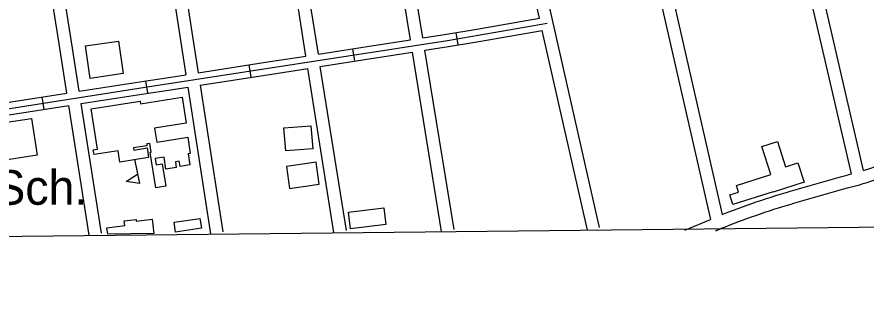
# Model space of a CAD drawing. Extents: x 3651524 to 3689615, y 505651 to 531377.
# Drawn here: x 3672779 to 3674806, y 511062 to 511770 of the extents above; entities that cross this region are included whole.
import ezdxf

# ---------------------------------------------------------------- set-up
doc = ezdxf.new("R2010")
doc.units = 0
for name, color, linetype in [('V-BLDG-IDEN', 7, 'Continuous'), ('V-BLDG-OTLN', 7, 'Continuous'), ('V-GRID-FRAM', 7, 'Continuous'), ('V-ROAD-CNTR', 7, 'Continuous')]:
    doc.layers.add(name, color=color, linetype=linetype)

msp = doc.modelspace()

# ---------------------------------------------------------------- linework, layer by layer
at = {"layer": 'V-BLDG-OTLN'}
for p, q in [((3673059.625, 511430.741), (3673071.45, 511371.918)), ((3673105.685, 511252.399), (3672995.465, 511251.213))]:
    msp.add_line(p, q, dxfattribs=at)
for points in [[(3673021.257, 511712.951), (3673032.691, 511635.305), (3672953.722, 511623.679), (3672942.292, 511701.325)], [(3673186.391, 511482.795), (3673192.593, 511443.916), (3673187.241, 511443.062), (3673191.477, 511416.499), (3673168.308, 511412.805), (3673166.266, 511425.613), (3673157.103, 511424.15), (3673159.229, 511410.824), (3673134.393, 511406.863), (3673129.867, 511435.249), (3673108.787, 511431.888), (3673111.127, 511417.208), (3673125.523, 511419.504), (3673134.073, 511365.889), (3673110.341, 511362.102), (3673096.888, 511446.439), (3673099.603, 511446.871), (3673096.212, 511468.133), (3673088.491, 511466.902), (3673089.169, 511462.653), (3673056.796, 511457.49), (3673057.654, 511452.11), (3673089.341, 511457.162), (3673093.033, 511434.005), (3673024.608, 511423.092), (3673020.252, 511450.404), (3672962.86, 511441.249), (3672961.064, 511452.511), (3672971.14, 511454.119), (3672955.752, 511550.602), (3673072.836, 511569.278), (3673073.848, 511562.931), (3673172.85, 511578.723), (3673182.818, 511516.237), (3673107.091, 511504.158), (3673112.381, 511470.988)], [(3672656.248, 511486.211), (3672735.295, 511498.54), (3672732.673, 511515.344), (3672813.303, 511527.919), (3672826.982, 511440.229), (3672745.883, 511427.581), (3672745.146, 511432.308), (3672666.566, 511420.052)], [(3673485.024, 511455.305), (3673420.368, 511450.259), (3673416.092, 511505.046), (3673480.748, 511510.092)], [(3674594.456, 511472.248), (3674613.475, 511412.262), (3674643.4, 511421.75), (3674658.14, 511375.26), (3674583.928, 511351.73), (3674583.802, 511352.127), (3674488.194, 511321.783), (3674480.777, 511345.151), (3674501.531, 511351.738), (3674496.545, 511367.449), (3674578.245, 511393.377), (3674556.989, 511460.358)], [(3673429.489, 511360.606), (3673500.363, 511370.86), (3673492.835, 511422.894), (3673421.961, 511412.64)], [(3673071.45, 511371.918), (3673039.762, 511377.329), (3673066.897, 511394.567)], [(3673570.342, 511303.48), (3673654.303, 511314.332), (3673659.45, 511274.508), (3673575.489, 511263.657)], [(3673219.056, 511265.236), (3673157.534, 511256.039), (3673154.028, 511279.492), (3673215.55, 511288.689)]]:
    msp.add_lwpolyline(points, close=True, dxfattribs=at)
for points in [[(3672995.465, 511251.213), (3672993.605, 511266.059), (3673036.558, 511271.443), (3673035.154, 511282.642), (3673063.245, 511286.164), (3673063.702, 511282.521), (3673101.318, 511287.236)], [(3673101.318, 511287.236), (3673105.685, 511252.399)]]:
    msp.add_lwpolyline(points, dxfattribs=at)
at = {"layer": 'V-GRID-FRAM'}
msp.add_lwpolyline([(3655577.191, 529244.355), (3687244.414, 529585.207), (3687448.048, 511403.469), (3655764.959, 511062.446), (3655577.191, 529244.355)], dxfattribs=at)
at = {"layer": 'V-ROAD-CNTR'}
for p, q in [((3673832.285, 511703.541), (3673827.2, 511733.106)), ((3673585.075, 511664.735), (3673580.468, 511694.379)), ((3673338.041, 511626.345), (3673333.434, 511655.99)), ((3673091.008, 511587.956), (3673086.401, 511617.6)), ((3672844.003, 511549.433), (3672839.38, 511579.075))]:
    msp.add_line(p, q, dxfattribs=at)
for points in [[(3674799.737, 511403.525), (3674693.282, 511866.084), (3674586.414, 512341.123), (3674576.795, 512382.96)], [(3674026.286, 511767.349), (3673984.338, 511953.405), (3673889.36, 512372.883)], [(3673717.976, 511715.748), (3673693.356, 511866.8), (3673617.182, 512327.917)], [(3673747.621, 511720.356), (3673722.96, 511871.658), (3673646.822, 512332.552)], [(3673498.391, 511681.623), (3673480.563, 511794.288), (3673403.151, 512294.453)], [(3673468.746, 511677.018), (3673450.923, 511789.65), (3673373.511, 512289.819)], [(3673087.668, 512245.127), (3673166.702, 511729.88), (3673181.828, 511632.43)], [(3673117.308, 512249.761), (3673196.352, 511734.454), (3673211.473, 511637.037)], [(3672898.074, 511588.229), (3672882.026, 511690.881), (3672801.221, 512200.341)], [(3672927.715, 511592.852), (3672911.66, 511695.547), (3672830.862, 512204.975)], [(3674770.915, 511395.004), (3674664.03, 511859.428), (3674623.959, 512037.545)], [(3674314.067, 511951.02), (3674335.156, 511858.606), (3674462.414, 511297.968)], [(3674285.139, 511942.943), (3674305.904, 511851.948), (3674434.292, 511286.331)], [(3674169.849, 511266.995), (3674033.073, 511873.649)], [(3673876.475, 511741.581), (3674026.286, 511767.349)], [(3671409.149, 511340.199), (3671638.546, 511377.573), (3672195.324, 511460.185), (3672614.141, 511528.764), (3673084.942, 511602.193), (3673806.502, 511714.326), (3674044.631, 511755.284)], [(3673747.621, 511720.356), (3673804.079, 511729.129), (3673876.476, 511741.581)], [(3673881.561, 511712.016), (3674032.893, 511738.045)], [(3674140.583, 511260.397), (3674032.893, 511738.045)], [(3673629.874, 511702.057), (3673717.976, 511715.748)], [(3673752.446, 511690.746), (3673808.925, 511699.523), (3673881.562, 511712.016)], [(3673498.391, 511681.623), (3673629.875, 511702.057)], [(3673634.48, 511672.413), (3673722.802, 511686.138)], [(3673792.659, 511257.54), (3673722.802, 511686.138)], [(3673822.269, 511262.366), (3673752.446, 511690.746)], [(3673382.84, 511663.667), (3673468.746, 511677.018)], [(3673503.08, 511651.993), (3673634.481, 511672.413)], [(3673211.473, 511637.037), (3673382.841, 511663.668)], [(3673387.446, 511634.023), (3673473.434, 511647.385)], [(3673535.551, 511254.842), (3673473.434, 511647.385)], [(3673565.183, 511259.53), (3673503.08, 511651.993)], [(3672927.715, 511592.852), (3673082.634, 511617.014), (3673135.807, 511625.278)], [(3673135.807, 511625.278), (3673181.828, 511632.43)], [(3673216.075, 511607.392), (3673387.447, 511634.024)], [(3673216.075, 511607.392), (3673270.566, 511256.316)], [(3672641.77, 511548.255), (3672898.074, 511588.229)], [(3672932.349, 511563.212), (3673087.25, 511587.372), (3673140.415, 511595.634)], [(3673140.413, 511595.634), (3673186.429, 511602.786)], [(3673186.429, 511602.786), (3673240.92, 511251.714)], [(3672646.392, 511518.613), (3672902.708, 511558.589)], [(3672951.173, 511248.579), (3672902.708, 511558.589)], [(3672980.813, 511253.213), (3672932.349, 511563.212)], [(3674799.737, 511403.525), (3674817.387, 511409.254), (3674826.306, 511412.231), (3674835.201, 511415.284), (3674844.07, 511418.412), (3674852.913, 511421.613), (3674861.727, 511424.888), (3674870.513, 511428.238), (3674879.273, 511431.661), (3674888.014, 511435.162), (3674893.248, 511437.299)], [(3674752.7, 511359.102), (3674761.982, 511361.522), (3674771.305, 511364.037), (3674780.606, 511366.629), (3674789.886, 511369.3), (3674799.142, 511372.048), (3674808.374, 511374.874), (3674817.583, 511377.777), (3674826.767, 511380.758), (3674835.926, 511383.815), (3674845.059, 511386.95), (3674854.164, 511390.16), (3674863.243, 511393.447), (3674872.295, 511396.81), (3674881.317, 511400.25), (3674890.309, 511403.765), (3674899.262, 511407.35), (3674904.588, 511409.525)], [(3674622.402, 511352.899), (3674744.777, 511388.035)], [(3674745.132, 511388.132), (3674754.292, 511390.52), (3674770.915, 511395.004)], [(3674462.414, 511297.968), (3674478.68, 511304.368), (3674489.47, 511308.529), (3674500.289, 511312.613), (3674511.137, 511316.622), (3674522.012, 511320.555), (3674532.914, 511324.412), (3674543.843, 511328.193), (3674554.8, 511331.897), (3674565.78, 511335.525), (3674576.786, 511339.076), (3674587.817, 511342.551), (3674598.871, 511345.948), (3674609.949, 511349.268), (3674621.03, 511352.504), (3674622.397, 511352.897)], [(3674630.68, 511324.063), (3674753.055, 511359.199)], [(3674463.659, 511266.232), (3674447.481, 511259.339), (3674457.957, 511263.718), (3674468.465, 511268.023), (3674479.002, 511272.256), (3674489.568, 511276.414), (3674500.164, 511280.499), (3674510.787, 511284.509), (3674521.439, 511288.446), (3674532.116, 511292.307), (3674542.822, 511296.094), (3674553.553, 511299.807), (3674564.31, 511303.445), (3674575.092, 511307.007), (3674585.898, 511310.494), (3674596.729, 511313.905), (3674607.583, 511317.24), (3674618.461, 511320.5), (3674629.38, 511323.69), (3674630.685, 511324.065)], [(3674373.1, 511260.243), (3674434.292, 511286.331)]]:
    msp.add_lwpolyline(points, dxfattribs=at)

# ---------------------------------------------------------------- texts
at = {"layer": 'V-BLDG-IDEN'}
msp.add_text('Sch.', height=82.9998, dxfattribs=at).set_placement((3672724.714, 511321.346))

doc.saveas('drawing.dxf')
